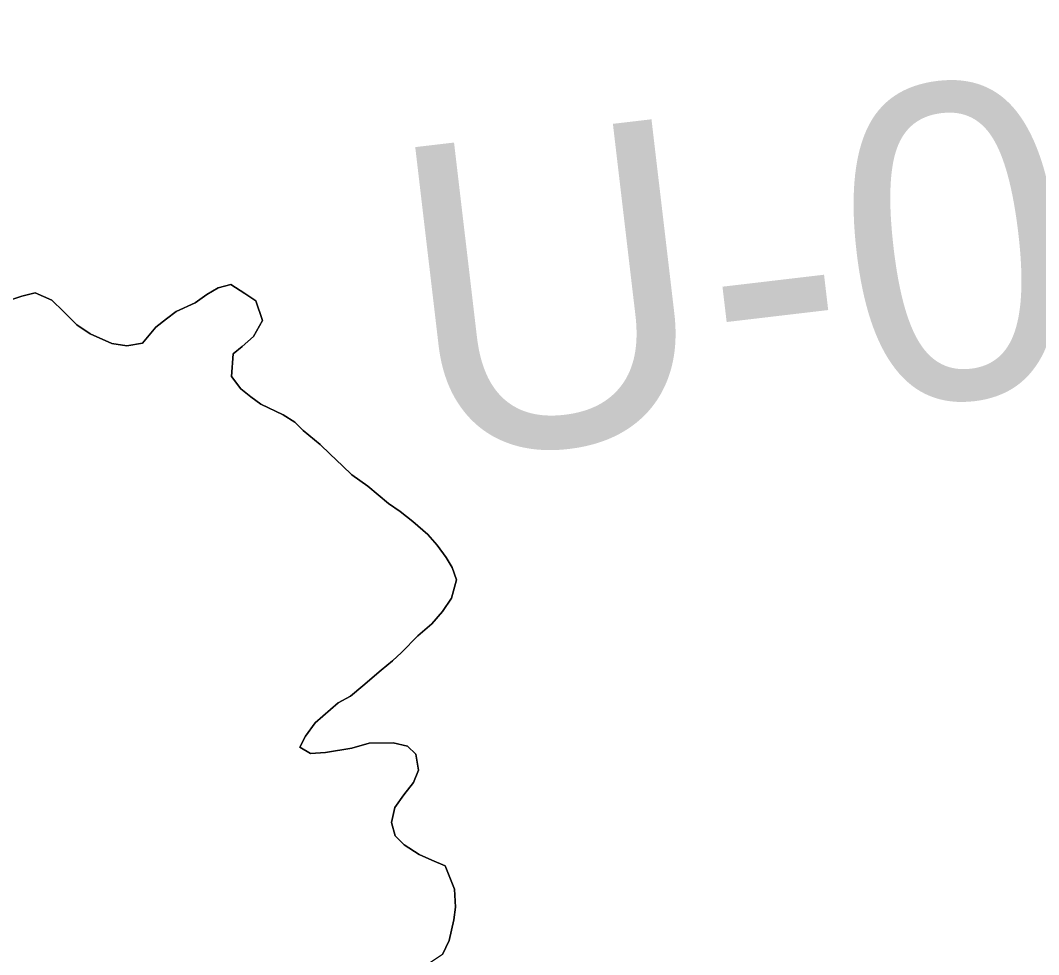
# Model space of a CAD drawing. Extents: x 3177185 to 3215018, y 812988 to 838321.
# Drawn here: x 3196380.6 to 3196650.5, y 821197.3 to 821444.8 of the extents above; entities that cross this region are included whole.
import ezdxf

# ---------------------------------------------------------------- set-up
doc = ezdxf.new("R2010")
doc.units = 0
for name, color, linetype in [('V-RIVR-RANG-IDEN', 7, 'Continuous'), ('V-SITE-VEGE', 7, 'Continuous'), ('V-TOPO-SHOR', 7, 'Continuous')]:
    doc.layers.add(name, color=color, linetype=linetype)

msp = doc.modelspace()

# ---------------------------------------------------------------- linework, layer by layer
at = {"layer": 'V-SITE-VEGE'}
for p, q in [((3196436.37, 821374.82), (3196433.09, 821373.91)), ((3196440.13, 821372.44), (3196436.37, 821374.82)), ((3196381.07, 821371.66), (3196377.56, 821370.53)), ((3196384.57, 821372.58), (3196381.07, 821371.66)), ((3196388.98, 821370.64), (3196384.57, 821372.58)), ((3196430.03, 821372.13), (3196426.98, 821369.9)), ((3196433.09, 821373.91), (3196430.03, 821372.13)), ((3196443, 821370.49), (3196440.13, 821372.44)), ((3196392.08, 821367.6), (3196388.98, 821370.64)), ((3196426.98, 821369.9), (3196421.95, 821367.66)), ((3196444.81, 821365.24), (3196443, 821370.49)), ((3196395.63, 821364.12), (3196392.08, 821367.6)), ((3196421.95, 821367.66), (3196419.33, 821365.66)), ((3196399.17, 821361.73), (3196395.63, 821364.12)), ((3196416.5, 821363.44), (3196413.02, 821359.23)), ((3196419.33, 821365.66), (3196416.5, 821363.44)), ((3196442.43, 821361.05), (3196444.81, 821365.24)), ((3196404.9, 821359.15), (3196399.17, 821361.73)), ((3196439.38, 821358.38), (3196442.43, 821361.05)), ((3196408.86, 821358.53), (3196404.9, 821359.15)), ((3196413.02, 821359.23), (3196408.86, 821358.53)), ((3196436.99, 821356.38), (3196439.38, 821358.38)), ((3196436.6, 821350.45), (3196436.99, 821356.38)), ((3196439.05, 821347.18), (3196436.6, 821350.45)), ((3196441.71, 821345.01), (3196439.05, 821347.18)), ((3196444.36, 821343.06), (3196441.71, 821345.01)), ((3196450.31, 821340.26), (3196444.36, 821343.06)), ((3196453.41, 821338.31), (3196450.31, 821340.26)), ((3196455.62, 821336.14), (3196453.41, 821338.31)), ((3196460.05, 821332.44), (3196455.62, 821336.14)), ((3196462.71, 821329.83), (3196460.05, 821332.44)), ((3196466.03, 821326.79), (3196462.71, 821329.83)), ((3196468.47, 821324.4), (3196466.03, 821326.79)), ((3196472.67, 821321.36), (3196468.47, 821324.4)), ((3196478.21, 821316.81), (3196472.67, 821321.36)), ((3196481.3, 821314.64), (3196478.21, 821316.81)), ((3196484.62, 821312.03), (3196481.3, 821314.64)), ((3196488.6, 821308.56), (3196484.62, 821312.03)), ((3196491.05, 821305.73), (3196488.6, 821308.56)), ((3196493.49, 821302.46), (3196491.05, 821305.73)), ((3196495.06, 821299.84), (3196493.49, 821302.46)), ((3196496.18, 821296.55), (3196495.06, 821299.84)), ((3196494.91, 821291.71), (3196496.18, 821296.55)), ((3196492.53, 821288.18), (3196494.91, 821291.71)), ((3196489.71, 821284.85), (3196492.53, 821288.18)), ((3196486, 821281.74), (3196489.71, 821284.85)), ((3196481.65, 821277.31), (3196486, 821281.74)), ((3196479.26, 821275.09), (3196481.65, 821277.31)), ((3196476.21, 821272.65), (3196479.26, 821275.09)), ((3196471.42, 821268.43), (3196476.21, 821272.65)), ((3196468.15, 821265.77), (3196471.42, 821268.43)), ((3196458.77, 821258.65), (3196464.87, 821263.97)), ((3196464.87, 821263.97), (3196468.15, 821265.77)), ((3196456.17, 821255.11), (3196458.77, 821258.65)), ((3196454.66, 821252.24), (3196456.17, 821255.11)), ((3196473.1, 821253.29), (3196468.5, 821251.93)), ((3196479.46, 821253.35), (3196473.1, 821253.29)), ((3196483.2, 821252.51), (3196479.46, 821253.35)), ((3196457.53, 821250.51), (3196454.66, 821252.24)), ((3196461.48, 821250.77), (3196457.53, 821250.51)), ((3196468.5, 821251.93), (3196461.48, 821250.77)), ((3196485.42, 821250.34), (3196483.2, 821252.51)), ((3196486.12, 821246.17), (3196485.42, 821250.34)), ((3196484.83, 821242.86), (3196486.12, 821246.17)), ((3196482.23, 821239.55), (3196484.83, 821242.86)), ((3196479.85, 821236.23), (3196482.23, 821239.55)), ((3196479.01, 821232.27), (3196479.85, 821236.23)), ((3196479.92, 821228.76), (3196479.01, 821232.27)), ((3196482.35, 821226.37), (3196479.92, 821228.76)), ((3196486.33, 821223.77), (3196482.35, 821226.37)), ((3196489.64, 821222.27), (3196486.33, 821223.77)), ((3196493.17, 821220.77), (3196489.64, 821222.27)), ((3196495.64, 821214.64), (3196493.17, 821220.77)), ((3196495.91, 821209.81), (3196495.64, 821214.64)), ((3196495.5, 821206.51), (3196495.91, 821209.81)), ((3196494.23, 821201.01), (3196495.5, 821206.51)), ((3196492.51, 821197.26), (3196494.23, 821201.01))]:
    msp.add_line(p, q, dxfattribs=at)
at = {"layer": 'V-TOPO-SHOR'}
for points in [[(3196377.56, 821370.53), (3196381.07, 821371.66), (3196384.57, 821372.58), (3196388.98, 821370.64), (3196392.08, 821367.6), (3196395.63, 821364.12), (3196399.17, 821361.73), (3196404.9, 821359.15), (3196408.86, 821358.53), (3196413.02, 821359.23), (3196416.5, 821363.44), (3196419.33, 821365.66), (3196421.95, 821367.66), (3196426.98, 821369.9), (3196430.03, 821372.13), (3196433.09, 821373.91), (3196436.37, 821374.82), (3196440.13, 821372.44), (3196443, 821370.49), (3196444.81, 821365.24), (3196442.43, 821361.05), (3196439.38, 821358.38), (3196436.99, 821356.38), (3196436.6, 821350.45), (3196439.05, 821347.18), (3196441.71, 821345.01), (3196444.36, 821343.06), (3196450.31, 821340.26), (3196453.41, 821338.31), (3196455.62, 821336.14), (3196460.05, 821332.44), (3196462.71, 821329.83), (3196466.03, 821326.79), (3196468.47, 821324.4), (3196472.67, 821321.36), (3196478.21, 821316.81), (3196481.3, 821314.64), (3196484.62, 821312.03), (3196488.6, 821308.56), (3196491.05, 821305.73), (3196493.49, 821302.46), (3196495.06, 821299.84), (3196496.18, 821296.55), (3196494.91, 821291.71), (3196492.53, 821288.18), (3196489.71, 821284.85), (3196486, 821281.74), (3196481.65, 821277.31), (3196479.26, 821275.09), (3196476.21, 821272.65), (3196471.42, 821268.43), (3196468.15, 821265.76), (3196464.87, 821263.98), (3196458.77, 821258.65)], [(3196458.77, 821258.65), (3196456.17, 821255.11), (3196454.66, 821252.24), (3196457.53, 821250.51), (3196461.48, 821250.77), (3196468.5, 821251.93), (3196473.1, 821253.29), (3196479.46, 821253.35), (3196483.2, 821252.51), (3196485.42, 821250.34), (3196486.12, 821246.17), (3196484.83, 821242.86), (3196482.23, 821239.55), (3196479.85, 821236.23), (3196479.01, 821232.27), (3196479.92, 821228.76), (3196482.35, 821226.37), (3196486.33, 821223.77), (3196489.64, 821222.27), (3196493.17, 821220.77), (3196495.64, 821214.64), (3196495.91, 821209.81), (3196495.5, 821206.51), (3196494.23, 821201.01), (3196492.51, 821197.26), (3196489.02, 821195.03)]]:
    msp.add_lwpolyline(points, dxfattribs=at)

# ---------------------------------------------------------------- texts
at = {"layer": 'V-RIVR-RANG-IDEN'}
msp.add_text('U-020', height=83, rotation=6.7172, dxfattribs=at).set_placement((3196486.48, 821327.75))

doc.saveas('drawing.dxf')
